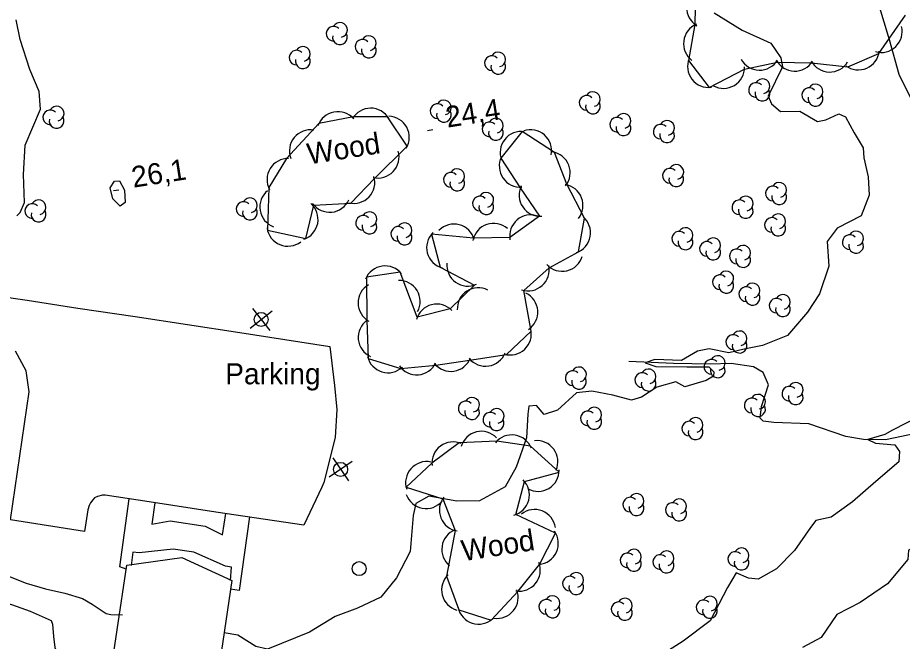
# Model space of a CAD drawing. Extents: x 646142 to 649934, y 5874075 to 5876351.
# Drawn here: x 647120 to 647246.2, y 5874854.1 to 5874943.1 of the extents above; entities that cross this region are included whole.
import ezdxf

# ---------------------------------------------------------------- set-up
doc = ezdxf.new("R2010")
doc.units = 0
for name, color, linetype in [('Niveau 1', 7, 'Continuous'), ('Niveau 2', 7, 'Continuous'), ('Niveau 22', 7, 'Continuous'), ('Niveau 3', 7, 'Continuous'), ('Niveau 31', 7, 'Continuous'), ('Niveau 36', 7, 'Continuous'), ('Niveau 4', 7, 'Continuous'), ('Niveau 44', 7, 'Continuous'), ('Niveau 52', 7, 'Continuous')]:
    doc.layers.add(name, color=color, linetype=linetype)

msp = doc.modelspace()

# ---------------------------------------------------------------- linework, layer by layer
at = {"layer": 'Niveau 1'}
msp.add_lwpolyline([(647256.11, 5874871.77), (647251.94, 5874869.86), (647249.52, 5874868.4), (647247.09, 5874867.12), (647247, 5874865.78), (647244.09, 5874862.31), (647240.16, 5874859.67), (647236.84, 5874857.95), (647234.61, 5874854.66), (647231.96, 5874853.24)], dxfattribs=at)
at = {"layer": 'Niveau 2'}
for points in [[(647242.8, 5874944.99), (647244.3, 5874939.95), (647245.72, 5874935.01), (647245.72, 5874935.01), (647247.91, 5874930.5)], [(647119.92, 5874914.79), (647120.36, 5874915.27), (647121.01, 5874916.73), (647120.85, 5874920.69), (647121.07, 5874924.91), (647123.28, 5874930.02), (647123.09, 5874932.54), (647121.74, 5874935.69), (647120.39, 5874939.98), (647119.83, 5874942.75)], [(647219.34, 5874943.78), (647223.36, 5874941.3), (647227.42, 5874939.45), (647228.85, 5874937.35), (647228.85, 5874937.35), (647229.1, 5874936.05), (647227.08, 5874931.88), (647227.54, 5874930.77), (647228.81, 5874929.69), (647231.58, 5874929.73), (647234.11, 5874928.25), (647235.3, 5874928.48), (647237.12, 5874929.36), (647238.09, 5874928.93), (647239.31, 5874926.63), (647240.62, 5874924.52), (647240.71, 5874923.09), (647241.33, 5874920.38), (647241.48, 5874917.75), (647240.32, 5874914.81), (647236.91, 5874913.03), (647235.47, 5874911.16), (647235.71, 5874907.61)], [(647135.24, 5874918.48), (647135.36, 5874916.7), (647134.63, 5874916.17), (647133.57, 5874917.22), (647133.22, 5874918.79), (647133.82, 5874919.74), (647134.56, 5874919.79), (647135.24, 5874918.48)], [(647235.71, 5874907.61), (647234.37, 5874903.67), (647232.65, 5874901.09), (647229.8, 5874897.75), (647226.24, 5874896.3), (647223.62, 5874895.81), (647221.47, 5874895.25), (647218.63, 5874895.84), (647216.98, 5874895.5), (647214.68, 5874894.18), (647210.9, 5874894.32), (647209.54, 5874893.85), (647211.04, 5874893.31), (647215.45, 5874893.28), (647218.59, 5874893.25), (647219.29, 5874892.57), (647219.24, 5874891.93), (647218.2, 5874891.31), (647215.16, 5874890.43), (647213.87, 5874891.11), (647211.16, 5874890.38), (647208.99, 5874888.95), (647207.58, 5874888.53), (647204.9, 5874889.24), (647201.89, 5874889.81), (647199.71, 5874889.54), (647197, 5874887.08), (647195.09, 5874886.49), (647194.03, 5874887.76), (647192.94, 5874887.66), (647192.76, 5874886.54), (647192.58, 5874883.12), (647191.14, 5874878.95), (647189.57, 5874876.14), (647185.88, 5874874.16), (647182.64, 5874874.13), (647178.68, 5874874.83), (647176.82, 5874873.78), (647176.41, 5874872.07), (647175.99, 5874866.95), (647174.04, 5874863.19), (647171.84, 5874860.4), (647168.47, 5874858.82)], [(647248.7, 5874886.25), (647244.78, 5874884.25), (647243.68, 5874883.62), (647241.26, 5874882.9), (647242.35, 5874882.37), (647245.11, 5874882.12), (647245.78, 5874881.21), (647245.7, 5874879.7)], [(647245.7, 5874879.7), (647242.44, 5874876.89), (647239.07, 5874874.02), (647236.04, 5874871.81), (647233.88, 5874871.37), (647233.1, 5874870.37), (647230.82, 5874867.08), (647228.24, 5874864.46), (647225.65, 5874862.99), (647224.24, 5874863.14), (647222.49, 5874863.89), (647221.24, 5874861.8), (647218.81, 5874857.05), (647214.92, 5874854.13), (647212.3, 5874852.48), (647208.88, 5874850.06), (647204.69, 5874847.86), (647201.28, 5874846.48), (647197.55, 5874845.47), (647196.61, 5874845.27), (647194.84, 5874844.61), (647193.79, 5874843.29)], [(647092.75, 5874872.23), (647095.29, 5874870.08), (647100.22, 5874869.56), (647102.36, 5874869.02), (647106.21, 5874866.46), (647109.09, 5874863.8), (647110.93, 5874861.03), (647112.39, 5874860.43), (647114.89, 5874860.06), (647117.33, 5874859.84), (647119.12, 5874859.39), (647121.78, 5874858.42), (647124.82, 5874857.1), (647124.97, 5874856.58), (647125.11, 5874854.81), (647125.33, 5874853.23), (647125.78, 5874852.17), (647126.88, 5874850.93), (647128.2, 5874850.35), (647129.88, 5874849.94), (647131.74, 5874849.71), (647133.27, 5874849.47)], [(647118.48, 5874863.5), (647121.21, 5874862.39), (647123.99, 5874861.58), (647126.76, 5874861), (647129.25, 5874860.2), (647130.64, 5874859.43), (647132.62, 5874858.09), (647133.31, 5874857.92), (647134.95, 5874857.9)], [(647168.47, 5874858.82), (647165.32, 5874857.65), (647161.65, 5874855.44), (647155.63, 5874853), (647153.97, 5874853.36), (647151.43, 5874855.01), (647149.45, 5874855.32)]]:
    msp.add_lwpolyline(points, dxfattribs=at)
at = {"layer": 'Niveau 22'}
for points in [[(647135.49, 5874864.39), (647134.59, 5874864.72), (647135.92, 5874874.45)], [(647139.6, 5874873.89), (647139.17, 5874870.83), (647141.75, 5874871.32), (647146.75, 5874870.56), (647149.24, 5874869.31), (647149.69, 5874872.35)], [(647153.07, 5874871.85), (647151.63, 5874861.37), (647150.38, 5874861.56)], [(647150.36, 5874862.8), (647150.5, 5874864.67), (647149.64, 5874864.82), (647145.14, 5874866.83), (647142.22, 5874867.25), (647137.33, 5874866.76), (647136.44, 5874866.83), (647136.19, 5874864.91)]]:
    msp.add_lwpolyline(points, dxfattribs=at)
at = {"layer": 'Niveau 3'}
for p, q in [((647178.46, 5874926.97), (647179.25, 5874927.1)), ((647133.67, 5874918.4), (647134.46, 5874918.53))]:
    msp.add_line(p, q, dxfattribs=at)
at = {"layer": 'Niveau 31'}
msp.add_lwpolyline([(647132.83, 5874846.51), (647135.58, 5874865), (647143.43, 5874866.05), (647150.57, 5874862.77), (647147.79, 5874844.1)], dxfattribs=at)
at = {"layer": 'Niveau 36'}
for p, q in [((647153.18, 5874898.8), (647156.31, 5874901.27)), ((647153.51, 5874901.6), (647155.98, 5874898.47)), ((647167.74, 5874879.75), (647164.43, 5874877.53)), ((647164.97, 5874880.3), (647167.2, 5874876.99))]:
    msp.add_line(p, q, dxfattribs=at)
for centre in [(647154.75, 5874900.03), (647166.08, 5874878.64), (647168.73, 5874864.48)]:
    msp.add_circle(centre, 1, dxfattribs=at)
at = {"layer": 'Niveau 4'}
msp.add_lwpolyline([(647248.1, 5874883.76), (647243.78, 5874882.87), (647240.64, 5874882.91), (647238.15, 5874883.35), (647232.87, 5874885.14), (647227.86, 5874885.34), (647226.33, 5874885.53), (647225.94, 5874885.96), (647226.12, 5874887.59), (647227.09, 5874890.69), (647226.33, 5874892.46), (647224.98, 5874893.25), (647221.8, 5874893.74), (647218.79, 5874893.67), (647213.57, 5874893.73), (647207.2, 5874894.04)], dxfattribs=at)
at = {"layer": 'Niveau 44'}
for points in [[(647216.7, 5874946.96), (647216.62, 5874942.11), (647215.68, 5874936.96), (647218.64, 5874933.12), (647223.68, 5874935.74), (647228.37, 5874936.75), (647233.22, 5874936.62), (647238.4, 5874936.05), (647242.85, 5874937.98), (647246.65, 5874943.41)], [(647175.59, 5874924.73), (647172.78, 5874928.95), (647167.93, 5874928.91), (647162.97, 5874927.96), (647158.35, 5874922.98), (647155.82, 5874918.83), (647155.65, 5874912.77), (647161.14, 5874911.57), (647162.28, 5874916.33), (647167.56, 5874916.61), (647170.91, 5874920.12), (647175.59, 5874924.73)], [(647179.03, 5874912.18), (647180.27, 5874907.49), (647185.17, 5874904.93), (647181.72, 5874901.53), (647177.02, 5874900.33), (647174.58, 5874906.76), (647169.78, 5874906.06), (647169.84, 5874899.94), (647170.01, 5874894.44), (647174.66, 5874893.03), (647179.66, 5874893.51), (647184.46, 5874894.24), (647189.72, 5874895.02), (647193.26, 5874898.34), (647192.19, 5874904.18), (647195.82, 5874907.4), (647200.03, 5874909.68), (647200.88, 5874914.46), (647198.36, 5874919.33), (647196.58, 5874923.85), (647191.96, 5874926.84), (647188.94, 5874923.04), (647191.7, 5874918.78), (647194.44, 5874914.77), (647190.2, 5874911.71), (647185.03, 5874911.61), (647179.03, 5874912.18)], [(647193.17, 5874881.94), (647188.37, 5874882.67), (647183.01, 5874882.42), (647179.11, 5874879.52), (647175.42, 5874876.11), (647180.64, 5874874.44), (647182.42, 5874869.92), (647181.19, 5874863.39), (647182.92, 5874858.62), (647187.55, 5874857.15), (647191.4, 5874861.28), (647194.46, 5874865.05), (647196.75, 5874869.55), (647191.09, 5874872.2), (647192.31, 5874876.9), (647197.23, 5874878.25), (647193.17, 5874881.94)]]:
    msp.add_lwpolyline(points, dxfattribs=at)
for centre, radius, start, end in [((647218.42, 5874944.5), 3, 119.0578, 239.0358), ((647165.09, 5874940.79), 1.05, 44.1154, 269.804), ((647165.99, 5874941.32), 1.05, 282.2692, 149.7263), ((647217.99, 5874939.36), 3, 112.7446, 232.7225), ((647243.17, 5874941.11), 3, 254.0527, 14.0306), ((647165.99, 5874940.27), 1.05, 166.9369, 29.6212), ((647170.1, 5874939.44), 1.05, 282.2692, 149.7263), ((647160.69, 5874937.91), 1.05, 282.2692, 149.7263), ((647169.2, 5874938.91), 1.05, 44.1154, 269.804), ((647170.1, 5874938.39), 1.05, 166.9369, 29.6212), ((647159.79, 5874937.38), 1.05, 44.1154, 269.804), ((647187.66, 5874936.59), 1.05, 44.1154, 269.804), ((647188.56, 5874937.12), 1.05, 282.2692, 149.7263), ((647239.92, 5874938.63), 3, 233.4966, 353.4746), ((647160.69, 5874936.86), 1.05, 166.9369, 29.6212), ((647188.56, 5874936.07), 1.05, 166.9369, 29.6212), ((647218.56, 5874936.12), 3, 157.6004, 277.5784), ((647225.84, 5874938.58), 3, 208.523, 328.501), ((647230.84, 5874938.45), 3, 208.523, 328.501), ((647235.84, 5874938.32), 3, 208.523, 328.501), ((647220.69, 5874935.99), 3, 241.1474, 1.1254), ((647225.34, 5874932.76), 1.05, 44.1154, 269.804), ((647226.24, 5874933.29), 1.05, 282.2692, 149.7263), ((647226.24, 5874932.24), 1.05, 166.9369, 29.6212), ((647232.91, 5874932.02), 1.05, 44.1154, 269.804), ((647233.81, 5874932.55), 1.05, 282.2692, 149.7263), ((647180.81, 5874930.27), 1.05, 282.2692, 149.7263), ((647201.17, 5874930.93), 1.05, 44.1154, 269.804), ((647202.07, 5874931.46), 1.05, 282.2692, 149.7263), ((647233.81, 5874931.5), 1.05, 166.9369, 29.6212), ((647125.58, 5874929.39), 1.05, 282.2692, 149.7263), ((647170.37, 5874927.17), 3, 30.5023, 150.4803), ((647179.91, 5874929.74), 1.05, 44.1154, 269.804), ((647202.07, 5874930.41), 1.05, 166.9369, 29.6212), ((647124.68, 5874928.86), 1.05, 44.1154, 269.804), ((647125.58, 5874928.34), 1.05, 166.9369, 29.6212), ((647165.68, 5874926.67), 3, 40.7157, 160.6936), ((647172.88, 5874926.01), 3, 328.6489, 88.6268), ((647180.81, 5874929.22), 1.05, 166.9369, 29.6212), ((647205.52, 5874927.81), 1.05, 44.1154, 269.804), ((647206.42, 5874928.34), 1.05, 282.2692, 149.7263), ((647187.33, 5874927.15), 1.05, 44.1154, 269.804), ((647188.23, 5874927.68), 1.05, 282.2692, 149.7263), ((647206.42, 5874927.29), 1.05, 166.9369, 29.6212), ((647211.74, 5874926.82), 1.05, 44.1154, 269.804), ((647212.64, 5874927.35), 1.05, 282.2692, 149.7263), ((647161.78, 5874924.07), 3, 80.7278, 200.7058), ((647188.23, 5874926.63), 1.05, 166.9369, 29.6212), ((647191.83, 5874923.84), 3, 81.5454, 201.5234), ((647193.17, 5874924.08), 3, 349.0067, 108.9846), ((647212.64, 5874926.3), 1.05, 166.9369, 29.6212), ((647171.41, 5874923.2), 3, 256.3862, 16.3641), ((647195.83, 5874920.95), 3, 321.4668, 81.4448), ((647158.59, 5874919.99), 3, 88.6485, 208.6265), ((647191.71, 5874921.9), 3, 154.3803, 274.3582), ((647182.71, 5874920.47), 1.05, 282.2692, 149.7263), ((647213.06, 5874920.53), 1.05, 44.1154, 269.804), ((647213.96, 5874921.06), 1.05, 282.2692, 149.7263), ((647167.96, 5874919.58), 3, 256.3862, 16.3641), ((647181.81, 5874919.94), 1.05, 44.1154, 269.804), ((647182.71, 5874919.42), 1.05, 166.9369, 29.6212), ((647213.96, 5874920.01), 1.05, 166.9369, 29.6212), ((647194.53, 5874917.77), 3, 154.3803, 274.3582), ((647197.65, 5874916.29), 3, 321.4668, 81.4448), ((647227.73, 5874917.99), 1.05, 44.1154, 269.804), ((647228.63, 5874918.52), 1.05, 282.2692, 149.7263), ((647157.56, 5874916.07), 3, 129.4381, 249.416), ((647185.96, 5874916.56), 1.05, 44.1154, 269.804), ((647186.86, 5874917.09), 1.05, 282.2692, 149.7263), ((647223.86, 5874916.56), 1.05, 282.2692, 149.7263), ((647228.63, 5874917.47), 1.05, 166.9369, 29.6212), ((647122.11, 5874915.5), 1.05, 44.1154, 269.804), ((647123.01, 5874916.03), 1.05, 282.2692, 149.7263), ((647152.25, 5874915.78), 1.05, 44.1154, 269.804), ((647153.15, 5874916.31), 1.05, 282.2692, 149.7263), ((647159.86, 5874914.29), 3, 289.3381, 49.316), ((647164.52, 5874918.32), 3, 215.6654, 335.6434), ((647186.86, 5874916.04), 1.05, 166.9369, 29.6212), ((647222.96, 5874916.03), 1.05, 44.1154, 269.804), ((647123.01, 5874914.98), 1.05, 166.9369, 29.6212), ((647153.15, 5874915.26), 1.05, 166.9369, 29.6212), ((647170.19, 5874914.33), 1.05, 282.2692, 149.7263), ((647193.19, 5874911.94), 3, 70.3512, 190.3291), ((647223.86, 5874915.51), 1.05, 166.9369, 29.6212), ((647228.5, 5874914.04), 1.05, 282.2692, 149.7263), ((647169.29, 5874913.8), 1.05, 44.1154, 269.804), ((647170.19, 5874913.28), 1.05, 166.9369, 29.6212), ((647175.19, 5874912.76), 1.05, 282.2692, 149.7263), ((647182.25, 5874910.63), 3, 15.5507, 135.5286), ((647187.9, 5874910.74), 3, 49.1635, 169.1414), ((647198.72, 5874912.38), 3, 289.8752, 49.8532), ((647227.6, 5874913.51), 1.05, 44.1154, 269.804), ((647158.56, 5874913.48), 3, 187.7328, 307.7107), ((647174.29, 5874912.23), 1.05, 44.1154, 269.804), ((647181.35, 5874910.28), 3, 134.7241, 254.702), ((647214.37, 5874911.54), 1.05, 44.1154, 269.804), ((647215.27, 5874912.07), 1.05, 282.2692, 149.7263), ((647228.5, 5874912.99), 1.05, 166.9369, 29.6212), ((647239.6, 5874911.58), 1.05, 282.2692, 149.7263), ((647175.19, 5874911.71), 1.05, 166.9369, 29.6212), ((647215.27, 5874911.02), 1.05, 166.9369, 29.6212), ((647218.33, 5874910.09), 1.05, 44.1154, 269.804), ((647219.23, 5874910.62), 1.05, 282.2692, 149.7263), ((647238.7, 5874911.05), 1.05, 44.1154, 269.804), ((647219.23, 5874909.57), 1.05, 166.9369, 29.6212), ((647222.59, 5874909.02), 1.05, 44.1154, 269.804), ((647223.49, 5874909.55), 1.05, 282.2692, 149.7263), ((647239.6, 5874910.53), 1.05, 166.9369, 29.6212), ((647197.68, 5874909.9), 3, 222.9768, 342.9547), ((647223.49, 5874908.5), 1.05, 166.9369, 29.6212), ((647172.43, 5874904.67), 3, 38.2529, 158.2308), ((647184.23, 5874907.78), 3, 174.3457, 294.3237), ((647192.83, 5874907.11), 3, 251.5553, 11.5332), ((647220.19, 5874905.34), 1.05, 44.1154, 269.804), ((647221.09, 5874905.87), 1.05, 282.2692, 149.7263), ((647171.57, 5874902.39), 3, 120.736, 240.714), ((647174.43, 5874902.58), 3, 331.5871, 91.565), ((647221.09, 5874904.82), 1.05, 166.9369, 29.6212), ((647224.84, 5874904.17), 1.05, 282.2692, 149.7263), ((647185.72, 5874901.55), 3, 63.1258, 183.1038), ((647191.2, 5874901.08), 3, 303.9653, 63.9433), ((647223.94, 5874903.64), 1.05, 44.1154, 269.804), ((647224.84, 5874903.12), 1.05, 166.9369, 29.6212), ((647229.16, 5874902.53), 1.05, 282.2692, 149.7263), ((647228.26, 5874902), 1.05, 44.1154, 269.804), ((647179.8, 5874899.22), 3, 44.284, 164.262), ((647229.16, 5874901.48), 1.05, 166.9369, 29.6212), ((647171.59, 5874897.47), 3, 125.6941, 245.672), ((647190.28, 5874897.96), 3, 253.2753, 13.2533), ((647222.09, 5874896.8), 1.05, 44.1154, 269.804), ((647222.99, 5874897.33), 1.05, 282.2692, 149.7263), ((647222.99, 5874896.28), 1.05, 166.9369, 29.6212), ((647172.85, 5874895.42), 3, 193.1322, 313.1102), ((647186.75, 5874896.36), 3, 218.5839, 338.5619), ((647219.87, 5874893.81), 1.05, 282.2692, 149.7263), ((647176.92, 5874895.12), 3, 214.9337, 334.9116), ((647181.8, 5874895.62), 3, 218.5839, 338.5619), ((647218.97, 5874893.28), 1.05, 44.1154, 269.804), ((647199.18, 5874891.66), 1.05, 44.1154, 269.804), ((647200.08, 5874892.19), 1.05, 282.2692, 149.7263), ((647209.11, 5874891.38), 1.05, 44.1154, 269.804), ((647210.01, 5874891.91), 1.05, 282.2692, 149.7263), ((647219.87, 5874892.76), 1.05, 166.9369, 29.6212), ((647200.08, 5874891.14), 1.05, 166.9369, 29.6212), ((647210.01, 5874890.86), 1.05, 166.9369, 29.6212), ((647230.99, 5874889.97), 1.05, 282.2692, 149.7263), ((647230.09, 5874889.44), 1.05, 44.1154, 269.804), ((647184.83, 5874887.86), 1.05, 282.2692, 149.7263), ((647224.72, 5874887.76), 1.05, 44.1154, 269.804), ((647225.62, 5874888.29), 1.05, 282.2692, 149.7263), ((647230.99, 5874888.92), 1.05, 166.9369, 29.6212), ((647183.93, 5874887.33), 1.05, 44.1154, 269.804), ((647184.83, 5874886.81), 1.05, 166.9369, 29.6212), ((647188.34, 5874886.26), 1.05, 282.2692, 149.7263), ((647202.26, 5874886.45), 1.05, 282.2692, 149.7263), ((647225.62, 5874887.24), 1.05, 166.9369, 29.6212), ((647187.44, 5874885.73), 1.05, 44.1154, 269.804), ((647201.36, 5874885.92), 1.05, 44.1154, 269.804), ((647202.26, 5874885.4), 1.05, 166.9369, 29.6212), ((647216.71, 5874884.99), 1.05, 282.2692, 149.7263), ((647188.34, 5874885.21), 1.05, 166.9369, 29.6212), ((647215.81, 5874884.46), 1.05, 44.1154, 269.804), ((647186.16, 5874881.07), 3, 43.7518, 163.7298), ((647190.5, 5874880.56), 3, 21.3188, 141.2968), ((647216.71, 5874883.94), 1.05, 166.9369, 29.6212), ((647182.11, 5874879.56), 3, 66.678, 186.6559), ((647194.07, 5874879.74), 3, 336.4827, 96.4607), ((647178.35, 5874876.75), 3, 78.4076, 198.3855), ((647194.24, 5874878.5), 3, 241.2176, 1.1955), ((647190, 5874875), 3, 285.3804, 45.3583), ((647178.27, 5874876.05), 3, 199.6014, 319.5794), ((647183.17, 5874872.83), 3, 141.4844, 261.4624), ((647207.38, 5874873.62), 1.05, 44.1154, 269.804), ((647208.28, 5874874.15), 1.05, 282.2692, 149.7263), ((647208.28, 5874873.1), 1.05, 166.9369, 29.6212), ((647213.46, 5874872.84), 1.05, 44.1154, 269.804), ((647214.36, 5874873.37), 1.05, 282.2692, 149.7263), ((647193.74, 5874869.92), 3, 8.3198, 128.2977), ((647214.36, 5874872.32), 1.05, 166.9369, 29.6212), ((647183.51, 5874867.22), 3, 111.3048, 231.2828), ((647194.13, 5874868.08), 3, 275.3136, 35.2916), ((647207.92, 5874866.19), 1.05, 282.2692, 149.7263), ((647212.56, 5874865.96), 1.05, 282.2692, 149.7263), ((647223.26, 5874866.38), 1.05, 282.2692, 149.7263), ((647207.02, 5874865.66), 1.05, 44.1154, 269.804), ((647211.66, 5874865.43), 1.05, 44.1154, 269.804), ((647222.36, 5874865.85), 1.05, 44.1154, 269.804), ((647223.26, 5874865.33), 1.05, 166.9369, 29.6212), ((647191.56, 5874864.27), 3, 260.9984, 20.9763), ((647207.92, 5874865.14), 1.05, 166.9369, 29.6212), ((647212.56, 5874864.91), 1.05, 166.9369, 29.6212), ((647183.49, 5874861.46), 3, 133.9415, 253.9195), ((647198.78, 5874862.35), 1.05, 44.1154, 269.804), ((647199.68, 5874862.88), 1.05, 282.2692, 149.7263), ((647199.68, 5874861.83), 1.05, 166.9369, 29.6212), ((647188.41, 5874860.39), 3, 260.9984, 20.9763), ((647195.42, 5874859.04), 1.05, 44.1154, 269.804), ((647196.32, 5874859.57), 1.05, 282.2692, 149.7263), ((647205.73, 5874858.69), 1.05, 44.1154, 269.804), ((647206.63, 5874859.22), 1.05, 282.2692, 149.7263), ((647217.85, 5874858.96), 1.05, 44.1154, 269.804), ((647218.75, 5874859.49), 1.05, 282.2692, 149.7263), ((647185.77, 5874859.57), 3, 192.275, 312.253), ((647196.32, 5874858.52), 1.05, 166.9369, 29.6212), ((647206.63, 5874858.17), 1.05, 166.9369, 29.6212), ((647218.75, 5874858.44), 1.05, 166.9369, 29.6212)]:
    msp.add_arc(centre, radius, start, end, dxfattribs=at)
at = {"layer": 'Niveau 52'}
msp.add_lwpolyline([(647113.09, 5874903.98), (647121.39, 5874902.76), (647128.62, 5874901.62), (647136.8, 5874900.43), (647151.71, 5874898.17), (647164.54, 5874896.18), (647165.21, 5874890.62), (647165.52, 5874887.19), (647165.3, 5874883.19), (647163.7, 5874876.79), (647163.41, 5874876.11), (647160.82, 5874870.69), (647148.28, 5874872.56), (647138.77, 5874874.01), (647132.49, 5874874.98), (647132.11, 5874874.94), (647131.41, 5874874.75), (647130.99, 5874874.56), (647130.73, 5874874.32), (647130.42, 5874873.85), (647130.22, 5874873.47), (647130.04, 5874872.87), (647129.54, 5874869.79), (647118.98, 5874871.43), (647121.66, 5874889.72), (647121.22, 5874892.71), (647119.72, 5874895.52)], dxfattribs=at)

# ---------------------------------------------------------------- texts
at = {"layer": 'Niveau 3'}
for s, p in [('24,4 ', (647181.31, 5874927.38)), ('26,1 ', (647136.52, 5874918.81))]:
    msp.add_text(s, height=3, rotation=8.9405, dxfattribs=at).set_placement(p)
at = {"layer": 'Niveau 44'}
for p in [(647161.55, 5874922.13), (647183.56, 5874865.53)]:
    msp.add_text('Wood', height=3, rotation=8.9405, dxfattribs=at).set_placement(p)
at = {"layer": 'Niveau 52'}
msp.add_text('Parking', height=3, dxfattribs=at).set_placement((647149.62, 5874890.78))

doc.saveas('drawing.dxf')
